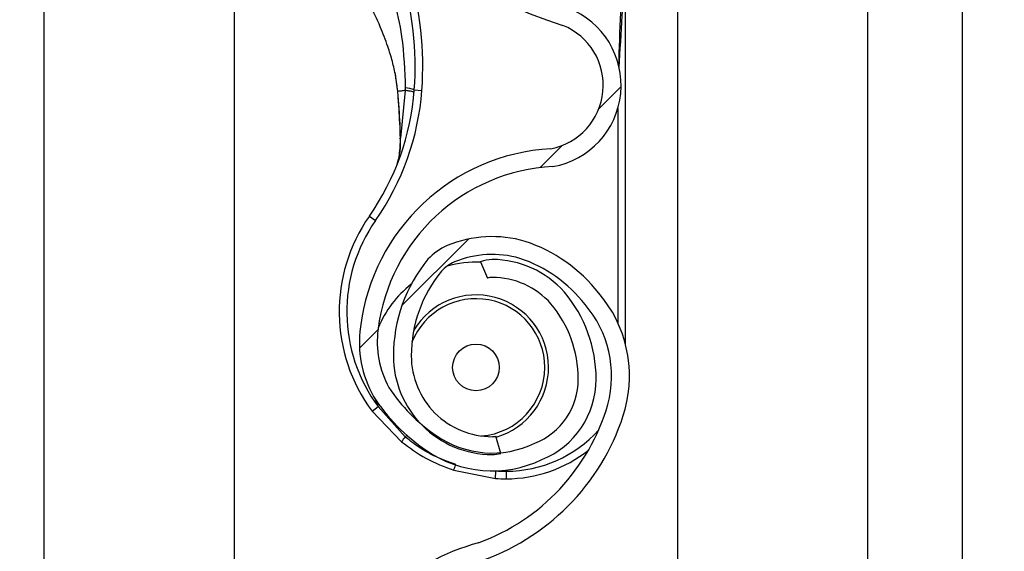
# Model space of a CAD drawing. Header units: inches. Extents: x 170 to 284, y 215 to 248.
# Tile 932 of 1056: x 235.429 to 235.5621, y 241.3755 to 241.4474. Entities that reach past the tile are written whole.
import ezdxf

# ---------------------------------------------------------------- set-up
doc = ezdxf.new("R2010")
doc.units = ezdxf.units.IN
doc.header["$LTSCALE"] = 0.25
doc.header["$MEASUREMENT"] = 0
doc.layers.add('ANNOTATIONS', color=1, linetype='Continuous')
doc.layers.add('LH TOP OF HOOD', color=7, linetype='Continuous')
doc.styles.add('ARIAL', font='arial.ttf', dxfattribs={"height": 0.09375})
doc.dimstyles.new('STANDARD$0', dxfattribs={"dimtxt": 0.09375, "dimasz": 0.09375, "dimexe": 0.03125, "dimexo": 0.046875, "dimgap": 0.09, "dimtad": 0, "dimtih": 1, "dimtoh": 1, "dimdec": 4, "dimzin": 0, "dimdsep": 46, "dimtxsty": 'ARIAL', "dimcen": 0.09, "dimadec": 0, "dimazin": 0, "dimtfac": 1, "dimtdec": 4, "dimtofl": 0, "dimtmove": 0, "dimatfit": 1, "dimfxl": 1, "dimtolj": 1, "dimtzin": 0, "dimarcsym": 0})
pattern_1 = [(45, (225.4196035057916, 238.187647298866), (-0.03026527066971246, 0.03026527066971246), [])]

# ---------------------------------------------------------------- blocks, each defined once
blk = doc.blocks.new('*D70')
at = {"layer": 'ANNOTATIONS', "color": 0, "lineweight": -2, "transparency": 16777216}
for p, q in [((235.475871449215, 243.8427370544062), (236.9163148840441, 243.8427370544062)), ((236.8850648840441, 243.7489870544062), (236.8850648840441, 242.028811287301)), ((236.8850648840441, 239.873775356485), (236.8850648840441, 241.5939511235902)), ((236.1545398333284, 239.780025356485), (236.9163148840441, 239.780025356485))]:
    blk.add_line(p, q, dxfattribs=at)
at = {"layer": 'ANNOTATIONS', "color": 0, "transparency": 16777216}
for points in [[(236.8694398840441, 243.7489870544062), (236.9006898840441, 243.7489870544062), (236.8850648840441, 243.8427370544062)], [(236.8694398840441, 239.873775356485), (236.9006898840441, 239.873775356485), (236.8850648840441, 239.780025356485)]]:
    blk.add_solid(points, dxfattribs=at)
at = {"layer": 'defpoints', "color": 0, "transparency": 16777216}
for p in [(235.428996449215, 243.8427370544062), (236.1076648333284, 239.780025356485), (236.8850648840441, 239.780025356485)]:
    blk.add_point(p, dxfattribs=at)
at = {"layer": 'ANNOTATIONS', "color": 0, "transparency": 16777216, "insert": (236.8850648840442, 241.8113812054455), "char_height": 0.09375, "attachment_point": 5, "style": 'ARIAL'}
blk.add_mtext('\\A1;OPENING\\PHEIGHT', dxfattribs=at)

msp = doc.modelspace()

# ---------------------------------------------------------------- hatches: boundary and pattern name
at = {"layer": 'LH TOP OF HOOD'}
h = msp.add_hatch(dxfattribs=at)
h.set_pattern_fill('ANSI31', color=256, scale=0.34241245, angle=2.8e-322, style=0)
h.set_pattern_definition(pattern_1)
edge = h.paths.add_edge_path(flags=0)
edge.add_arc((235.4928707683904, 241.4108709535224), 0.001712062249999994, 450.0000000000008, 472.2104203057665)
edge.add_line((235.4922235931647, 241.4124559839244), (235.4913110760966, 241.4146908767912))
edge.add_arc((235.4928707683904, 241.4108709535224), 0.004126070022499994, 450, 472.2104203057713, ccw=False)
edge.add_arc((235.4928707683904, 241.4019682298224), 0.01302879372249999, 401.47616737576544, 450, ccw=False)
edge.add_arc((235.4886248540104, 241.3988180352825), 0.01830194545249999, 359.99999999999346, 400.0613730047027, ccw=False)
edge.add_arc((235.4951649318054, 241.3988180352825), 0.01176186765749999, 292.1408576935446, 359.99999999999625, ccw=False)
edge.add_arc((235.4928707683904, 241.4020709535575), 0.01566536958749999, 235.2570680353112, 295.4307998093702, ccw=False)
edge.add_arc((235.4981096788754, 241.4101861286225), 0.02532140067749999, 212.8542481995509, 235.9809333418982, ccw=False)
edge.add_arc((235.4899602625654, 241.4038172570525), 0.01504902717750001, 172.1557183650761, 209.3146496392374, ccw=False)
edge.add_arc((235.5023898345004, 241.4024818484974), 0.02754708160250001, 453.3085031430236, 532.9325737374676, ccw=False)
edge.add_arc((235.4991369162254, 241.4385721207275), 0.008748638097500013, 280.9586189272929, 427.9414322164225)
edge.add_arc((235.5189966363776, 241.5009254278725), 0.05672062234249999, 179.5706357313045, 253.00989973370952, ccw=False)
edge.add_arc((235.6773283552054, 241.5021238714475), 0.2150521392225, 163.4260275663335, 180.2060536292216, ccw=False)
edge.add_arc((235.4985548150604, 241.5542732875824), 0.02884824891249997, 465.1588434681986, 521.4137567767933, ccw=False)
edge.add_arc((235.4812287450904, 241.6088195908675), 0.0284373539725, 290.1205938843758, 343.7190675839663)
edge.add_arc((235.4940692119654, 241.6046421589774), 0.01494630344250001, 345.2914408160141, 400.547192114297)
edge.add_arc((235.4906450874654, 241.6028273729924), 0.0187470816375, 397.9578745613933, 431.4396159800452)
edge.add_arc((235.4928707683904, 241.6076553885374), 0.0134739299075, 433.8775574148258, 472.2736457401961)
edge.add_arc((235.4903026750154, 241.6146748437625), 0.006011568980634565, 474.98253258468, 495.7175736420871)
edge.add_arc((235.5000956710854, 241.6074156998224), 0.01816498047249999, 500.8992600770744, 539.9999999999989)
edge.add_arc((235.4928707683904, 241.6074156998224), 0.01094007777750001, 539.9999999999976, 629.9999999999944)
edge.add_arc((235.4928707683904, 241.5983417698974), 0.001866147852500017, 269.9999999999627, 285.6422464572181)
edge.add_line((235.4933739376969, 241.59654473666), (235.4940248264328, 241.5942201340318))
edge.add_arc((235.4928707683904, 241.5983417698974), 0.004280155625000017, 269.9999999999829, 285.642246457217, ccw=False)
edge.add_arc((235.4928707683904, 241.6074156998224), 0.01335408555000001, 179.9999999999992, 269.999999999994, ccw=False)
edge.add_arc((235.5000956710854, 241.6074156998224), 0.020578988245, 500.6113583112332, 540, ccw=False)
edge.add_arc((235.4903026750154, 241.6146748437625), 0.008425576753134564, 474.5776671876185, 496.4997109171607, ccw=False)
edge.add_arc((235.4928707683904, 241.6076553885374), 0.01588793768, 433.69030225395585, 472.47058069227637, ccw=False)
edge.add_arc((235.4906450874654, 241.6028273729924), 0.02116108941, 398.10453077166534, 431.57717173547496, ccw=False)
edge.add_arc((235.4940692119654, 241.6046421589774), 0.01736031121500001, 345.18024813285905, 400.36585332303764, ccw=False)
edge.add_arc((235.4812287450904, 241.6088195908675), 0.030851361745, 289.91815728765, 343.7795375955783, ccw=False)
edge.add_arc((235.4985548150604, 241.5542732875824), 0.02643424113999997, 464.941709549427, 521.3236131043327)
edge.add_arc((235.6773283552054, 241.5021238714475), 0.21263813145, 523.4376684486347, 540.2096895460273)
edge.add_arc((235.5189966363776, 241.5009254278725), 0.05430661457, 539.5566266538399, 613.1145348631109)
edge.add_arc((235.4991369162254, 241.4385721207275), 0.01116264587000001, 280.0610388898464, 428.52908719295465, ccw=False)
edge.add_arc((235.5023898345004, 241.4024818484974), 0.02513307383, 452.9714001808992, 532.970657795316)
edge.add_arc((235.4899602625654, 241.4038172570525), 0.01263501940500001, 532.0830472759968, 568.9826967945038)
edge.add_arc((235.4981096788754, 241.4101861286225), 0.022907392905, 213.0443063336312, 236.0197152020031)
edge.add_arc((235.4928707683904, 241.4020709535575), 0.01325136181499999, 235.1922404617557, 295.7352497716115)
edge.add_arc((235.4951649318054, 241.3988180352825), 0.009347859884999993, 291.7225241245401, 359.9999999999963)
edge.add_arc((235.4886248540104, 241.3988180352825), 0.01588793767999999, 359.9999999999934, 399.9521788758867)
edge.add_arc((235.4928707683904, 241.4019682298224), 0.01061478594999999, 401.6345013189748, 450.0000000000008)
h = msp.add_hatch(dxfattribs=at)
h.set_pattern_fill('ANSI31', color=256, scale=0.34241245, angle=2.8e-322, style=0)
h.set_pattern_definition(pattern_1)
edge = h.paths.add_edge_path(flags=0)
edge.add_arc((235.4928707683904, 241.2054234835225), 0.001712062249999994, 450.0000000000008, 472.2104203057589)
edge.add_line((235.4922235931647, 241.2070085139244), (235.4913110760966, 241.2092434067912))
edge.add_arc((235.4928707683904, 241.2054234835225), 0.004126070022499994, 450, 472.2104203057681, ccw=False)
edge.add_arc((235.4928707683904, 241.1965207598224), 0.01302879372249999, 401.47616737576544, 450, ccw=False)
edge.add_arc((235.4886248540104, 241.1933705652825), 0.01830194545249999, 359.99999999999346, 400.0613730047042, ccw=False)
edge.add_arc((235.4951649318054, 241.1933705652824), 0.01176186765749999, 292.14085769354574, 359.99999999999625, ccw=False)
edge.add_arc((235.4928707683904, 241.1966234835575), 0.01566536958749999, 235.2570680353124, 295.43079980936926, ccw=False)
edge.add_arc((235.4981096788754, 241.2047386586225), 0.02532140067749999, 212.8542481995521, 235.9809333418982, ccw=False)
edge.add_arc((235.4899602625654, 241.1983697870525), 0.01504902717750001, 172.1557183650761, 209.3146496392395, ccw=False)
edge.add_arc((235.5023898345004, 241.1970343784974), 0.02754708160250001, 453.30850314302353, 532.9325737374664, ccw=False)
edge.add_arc((235.4991369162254, 241.2331246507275), 0.008748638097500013, 280.9586189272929, 427.9414322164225)
edge.add_arc((235.5189966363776, 241.2954779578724), 0.05672062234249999, 179.5706357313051, 253.00989973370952, ccw=False)
edge.add_arc((235.6773283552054, 241.2966764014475), 0.2150521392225, 163.4260275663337, 180.2060536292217, ccw=False)
edge.add_arc((235.4985548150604, 241.3488258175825), 0.02884824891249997, 465.1588434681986, 521.4137567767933, ccw=False)
edge.add_arc((235.4812287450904, 241.4033721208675), 0.0284373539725, 290.1205938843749, 343.7190675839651)
edge.add_arc((235.4940692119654, 241.3991946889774), 0.01494630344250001, 345.2914408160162, 400.5471921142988)
edge.add_arc((235.4906450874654, 241.3973799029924), 0.0187470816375, 397.9578745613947, 431.4396159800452)
edge.add_arc((235.4928707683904, 241.4022079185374), 0.0134739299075, 433.8775574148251, 472.273645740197)
edge.add_arc((235.4903026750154, 241.4092273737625), 0.006011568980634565, 474.9825325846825, 495.7175736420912)
edge.add_arc((235.5000956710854, 241.4019682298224), 0.01816498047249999, 500.8992600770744, 539.9999999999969)
edge.add_arc((235.4928707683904, 241.4019682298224), 0.01094007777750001, 539.9999999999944, 629.9999999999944)
edge.add_arc((235.4928707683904, 241.3928942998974), 0.001866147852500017, 269.9999999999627, 285.6422464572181)
edge.add_line((235.4933739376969, 241.39109726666), (235.4940248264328, 241.3887726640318))
edge.add_arc((235.4928707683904, 241.3928942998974), 0.004280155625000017, 269.9999999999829, 285.64224645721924, ccw=False)
edge.add_arc((235.4928707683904, 241.4019682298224), 0.01335408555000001, 179.9999999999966, 269.999999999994, ccw=False)
edge.add_arc((235.5000956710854, 241.4019682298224), 0.020578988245, 500.6113583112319, 539.9999999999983, ccw=False)
edge.add_arc((235.4903026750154, 241.4092273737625), 0.008425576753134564, 474.5776671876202, 496.4997109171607, ccw=False)
edge.add_arc((235.4928707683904, 241.4022079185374), 0.01588793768, 433.69030225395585, 472.4705806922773, ccw=False)
edge.add_arc((235.4906450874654, 241.3973799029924), 0.02116108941, 398.1045307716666, 431.57717173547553, ccw=False)
edge.add_arc((235.4940692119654, 241.3991946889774), 0.01736031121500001, 345.18024813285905, 400.3658533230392, ccw=False)
edge.add_arc((235.4812287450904, 241.4033721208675), 0.030851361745, 289.91815728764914, 343.77953759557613, ccw=False)
edge.add_arc((235.4985548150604, 241.3488258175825), 0.02643424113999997, 464.941709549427, 521.3236131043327)
edge.add_arc((235.6773283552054, 241.2966764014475), 0.21263813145, 523.4376684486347, 540.2096895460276)
edge.add_arc((235.5189966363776, 241.2954779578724), 0.05430661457, 539.5566266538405, 613.1145348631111)
edge.add_arc((235.4991369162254, 241.2331246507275), 0.01116264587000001, 280.0610388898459, 428.5290871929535, ccw=False)
edge.add_arc((235.5023898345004, 241.1970343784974), 0.02513307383, 452.9714001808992, 532.9706577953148)
edge.add_arc((235.4899602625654, 241.1983697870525), 0.01263501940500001, 532.0830472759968, 568.9826967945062)
edge.add_arc((235.4981096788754, 241.2047386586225), 0.022907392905, 213.0443063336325, 236.0197152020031)
edge.add_arc((235.4928707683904, 241.1966234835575), 0.01325136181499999, 235.1922404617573, 295.7352497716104)
edge.add_arc((235.4951649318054, 241.1933705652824), 0.009347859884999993, 291.7225241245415, 359.9999999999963)
edge.add_arc((235.4886248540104, 241.1933705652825), 0.01588793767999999, 359.9999999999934, 399.9521788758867)
edge.add_arc((235.4928707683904, 241.1965207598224), 0.01061478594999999, 401.6345013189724, 450.0000000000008)

# ---------------------------------------------------------------- linework, layer by layer
for p, q in [((235.5564384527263, 239.8275350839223), (235.5564384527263, 244.0802977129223)), ((235.5179170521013, 244.0327879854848), (235.5179170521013, 239.8681965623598)), ((235.5435979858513, 244.0327879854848), (235.5435979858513, 239.8275350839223)), ((235.5564384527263, 239.8275350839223), (235.5564384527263, 244.0327879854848)), ((235.4323139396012, 239.8275350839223), (235.4323139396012, 243.9380293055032)), ((235.4579948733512, 241.4955543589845), (235.4579948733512, 241.3031804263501)), ((235.5108807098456, 241.4035252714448), (235.5108807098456, 241.4559474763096)), ((235.4797133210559, 241.44029819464), (235.4800781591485, 241.4377191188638)), ((235.4823430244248, 241.4379621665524), (235.4833674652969, 241.4378864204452)), ((235.4801201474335, 241.4375668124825), (235.4801061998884, 241.4377340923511)), ((235.4811213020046, 241.4378630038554), (235.480471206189, 241.4314290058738)), ((235.5098534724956, 241.4354480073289), (235.5098534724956, 241.4064222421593)), ((235.476262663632, 241.4208740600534), (235.4771046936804, 241.4202856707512)), ((235.4913110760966, 241.4146908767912), (235.4922235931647, 241.4124559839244)), ((235.4771110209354, 241.3960358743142), (235.4774520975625, 241.395090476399)), ((235.4766266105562, 241.3944790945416), (235.4774520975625, 241.395090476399)), ((235.4766266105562, 241.3944790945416), (235.4806049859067, 241.390334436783)), ((235.4811113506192, 241.3909983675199), (235.4774520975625, 241.395090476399)), ((235.4811113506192, 241.3909983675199), (235.4813350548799, 241.391218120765)), ((235.4940248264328, 241.3887726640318), (235.4933739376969, 241.39109726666)), ((235.4876723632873, 241.3864795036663), (235.4933109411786, 241.3853785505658)), ((235.4933109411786, 241.3853785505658), (235.4933780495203, 241.386403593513)), ((235.4947873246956, 241.3853302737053), (235.4947873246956, 241.3863575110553))]:
    msp.add_line(p, q, dxfattribs=at)
at = {"layer": 'LH TOP OF HOOD', "flags": 128}
msp.add_lwpolyline([(235.4804376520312, 241.4313603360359), (235.4804098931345, 241.4313679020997), (235.4803908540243, 241.4313762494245), (235.4803810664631, 241.4313851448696), (235.4803808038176, 241.4313943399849), (235.4803900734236, 241.4314035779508), (235.4804086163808, 241.4314126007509), (235.4804359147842, 241.4314211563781), (235.480471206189, 241.4314290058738)], dxfattribs=at)
at = {"layer": 'LH TOP OF HOOD'}
msp.add_circle((235.4906783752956, 241.4003964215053), 0.00315523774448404, dxfattribs=at)
for centre, radius, start, end in [((235.5189966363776, 241.5009254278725), 0.05672062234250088, 179.5706357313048, 253.009899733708), ((235.4393165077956, 241.4411435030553), 0.04417120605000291, 355.7713036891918, 16.94846748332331), ((235.4393165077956, 241.4411435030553), 0.04314396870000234, 355.771303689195, 16.94846748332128), ((235.4991369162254, 241.4385721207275), 0.01116264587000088, 280.0610388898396, 68.52908719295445), ((235.4991369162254, 241.4385721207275), 0.008748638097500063, 280.9586189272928, 67.94143221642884), ((235.448194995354, 241.4404870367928), 0.03424124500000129, 325.0551237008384, 355.771303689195), ((235.448194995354, 241.4404870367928), 0.03526848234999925, 325.055123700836, 355.7713036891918), ((235.4810641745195, 241.4347032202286), 0.003500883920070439, 68.57435782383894, 89.04261803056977), ((235.4801298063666, 241.4373890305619), 0.0001780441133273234, 93.10983558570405, 110.0707638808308), ((235.4800831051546, 241.4375861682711), 3.319259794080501e-05, 244.2889319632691, 282.2874080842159), ((235.5023898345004, 241.4024818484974), 0.02754708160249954, 93.3085031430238, 172.9325737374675), ((235.5023898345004, 241.4024818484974), 0.02513307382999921, 92.9714001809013, 172.9706577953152), ((235.4947873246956, 241.4079294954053), 0.02259922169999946, 145.0551237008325, 216.5248216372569), ((235.4947873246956, 241.4079294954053), 0.02157198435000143, 145.0551237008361, 216.5248216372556), ((235.4928707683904, 241.4022079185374), 0.01588793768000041, 73.69030225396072, 112.4705806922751), ((235.4903026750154, 241.4092273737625), 0.008425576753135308, 114.5776671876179, 136.4997109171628), ((235.4906450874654, 241.3973799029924), 0.02116108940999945, 38.1045307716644, 71.57717173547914), ((235.4928707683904, 241.4022079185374), 0.01347392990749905, 73.87755741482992, 112.2736457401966), ((235.5000956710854, 241.4019682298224), 0.02057898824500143, 140.6113583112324, 179.9999999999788), ((235.4903026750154, 241.4092273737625), 0.006011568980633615, 114.9825325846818, 135.7175736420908), ((235.4906783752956, 241.4003964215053), 0.01425087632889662, 87.35889654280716, 105.82772148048), ((235.4928707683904, 241.4108709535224), 0.004126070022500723, 90, 112.2104203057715), ((235.4928707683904, 241.4019682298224), 0.01302879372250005, 41.47616737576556, 90), ((235.4906450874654, 241.3973799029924), 0.01874708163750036, 37.95787456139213, 71.43961598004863), ((235.5000956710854, 241.4019682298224), 0.01816498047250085, 140.8992600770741, 179.9999999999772), ((235.4906783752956, 241.4003964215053), 0.01425087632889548, 127.8333931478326, 157.95274979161), ((235.4928707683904, 241.4108709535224), 0.001712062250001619, 90, 112.2104203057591), ((235.4928707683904, 241.4019682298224), 0.01061478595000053, 41.63450131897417, 90), ((235.4906783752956, 241.4003964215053), 0.00981035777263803, 286.1585342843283, 149.0324419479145), ((235.4886248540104, 241.3988180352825), 0.01830194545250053, 359.9999999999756, 40.0613730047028), ((235.4940692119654, 241.3991946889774), 0.01736031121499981, 345.180248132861, 40.36585332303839), ((235.4906783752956, 241.4003964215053), 0.009303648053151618, 0, 158.4588253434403), ((235.4886248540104, 241.3988180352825), 0.01588793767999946, 359.9999999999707, 39.95217887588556), ((235.4940692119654, 241.3991946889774), 0.01494630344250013, 345.2914408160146, 40.54719211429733), ((235.4899602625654, 241.4038172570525), 0.01504902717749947, 172.1557183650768, 209.3146496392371), ((235.4899602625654, 241.4038172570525), 0.01263501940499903, 172.0830472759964, 208.9826967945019), ((235.4928707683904, 241.4019682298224), 0.01335408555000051, 179.9999999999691, 269.9999999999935), ((235.4928707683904, 241.4019682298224), 0.01094007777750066, 179.9999999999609, 269.9999999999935), ((235.4906783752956, 241.4003964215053), 0.009303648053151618, 274.6412262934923, 0), ((235.4951649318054, 241.3988180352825), 0.009347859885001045, 291.7225241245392, 359.9999999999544), ((235.4951649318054, 241.3988180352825), 0.01176186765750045, 292.1408576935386, 359.9999999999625), ((235.4981096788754, 241.4101861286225), 0.02290739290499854, 213.044306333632, 236.0197152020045), ((235.4981096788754, 241.4101861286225), 0.02532140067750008, 212.8542481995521, 235.9809333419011), ((235.4812287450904, 241.4033721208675), 0.02843735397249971, 290.1205938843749, 343.7190675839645), ((235.4812287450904, 241.4033721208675), 0.03085136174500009, 289.91815728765, 343.7795375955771), ((235.4947873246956, 241.4031357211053), 0.01677821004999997, 269.9999999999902, 317.973460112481), ((235.4877853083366, 241.3853832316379), 0.008721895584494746, 139.924412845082, 145.4117204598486), ((235.4928707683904, 241.4020709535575), 0.01325136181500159, 235.1922404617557, 295.7352497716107), ((235.4928707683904, 241.3928942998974), 0.001866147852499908, 269.9999999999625, 285.6422464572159), ((235.4928707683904, 241.4020709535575), 0.01566536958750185, 235.2570680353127, 295.4307998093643), ((235.4928707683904, 241.3928942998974), 0.004280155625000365, 269.9999999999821, 285.6422464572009), ((235.4947873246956, 241.4031357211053), 0.0178054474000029, 269.9999999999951, 308.5921886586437), ((235.480076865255, 241.389652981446), 0.008231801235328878, 337.3243224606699, 342.68679575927), ((235.4947873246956, 241.4079294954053), 0.0215719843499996, 266.2542590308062, 269.9999999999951), ((235.4947873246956, 241.4079294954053), 0.02259922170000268, 266.2542590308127, 270), ((235.4985548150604, 241.3488258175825), 0.02884824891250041, 105.1588434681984, 161.4137567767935)]:
    msp.add_arc(centre, radius, start, end, dxfattribs=at)
for points, knots in [([(235.5100364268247, 241.4409264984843), (235.5101730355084, 241.4432877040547), (235.510379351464, 241.4468537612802), (235.5106239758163, 241.4510711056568), (235.5107572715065, 241.4532812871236), (235.5108247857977, 241.4544817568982), (235.5108516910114, 241.4551394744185), (235.5108646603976, 241.4555025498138), (235.5108712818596, 241.4557030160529), (235.5108748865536, 241.4558140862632), (235.5108770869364, 241.4558802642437), (235.5108784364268, 241.4559186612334), (235.5108793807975, 241.4559421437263), (235.5108799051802, 241.4559531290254), (235.5108802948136, 241.4559583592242), (235.5108805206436, 241.4559589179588), (235.5108806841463, 241.4559556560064), (235.5108806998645, 241.4559506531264), (235.5108807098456, 241.4559474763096)], [0, 0, 0, 0, 0.4681368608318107, 0.7070129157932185, 0.8371325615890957, 0.9079072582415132, 0.9470740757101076, 0.9687898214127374, 0.9808770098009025, 0.9876679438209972, 0.9915546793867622, 0.9947708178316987, 0.9959953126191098, 0.9972287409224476, 0.9978484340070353, 0.9984730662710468, 0.9990304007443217, 1, 1, 1, 1]), ([(235.4790294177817, 241.4517717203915), (235.4790294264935, 241.45177169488), (235.479215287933, 241.4512274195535), (235.4798887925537, 241.4490685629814), (235.4808758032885, 241.4445607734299), (235.4810320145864, 241.44053811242), (235.4811226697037, 241.4382036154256)], [0, 0, 0, 0, 5.869764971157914e-06, 0.1252288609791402, 0.4923383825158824, 1, 1, 1, 1]), ([(235.5103363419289, 241.451041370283), (235.5102929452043, 241.4501667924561), (235.5101287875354, 241.4468585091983), (235.5100294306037, 241.4435475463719), (235.5099563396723, 241.4411118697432)], [0, 0, 0, 0, 0.2643600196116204, 1, 1, 1, 1]), ([(235.4801061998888, 241.4377340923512), (235.4800249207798, 241.4384286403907), (235.479864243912, 241.4398016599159), (235.4793893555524, 241.4418337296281), (235.4787046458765, 241.444077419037), (235.4776923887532, 241.4466812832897), (235.4768279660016, 241.4485170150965), (235.4763571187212, 241.449516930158)], [0, 0, 0, 0, 0.1627420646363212, 0.321717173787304, 0.4905672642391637, 0.7225142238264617, 1, 1, 1, 1]), ([(235.4811226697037, 241.4382036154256), (235.4811224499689, 241.4380901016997), (235.4811222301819, 241.4379765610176), (235.4811213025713, 241.437863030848), (235.4811213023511, 241.4378630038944)], [0, 0, 0, 0, 0.9997625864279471, 1, 1, 1, 1]), ([(235.4800781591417, 241.4377191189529), (235.480070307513, 241.4377194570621), (235.4800543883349, 241.4377201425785), (235.4800535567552, 241.4377233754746), (235.4800690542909, 241.4377279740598), (235.4800939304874, 241.4377320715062), (235.4801061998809, 241.4377340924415)], [0, 0, 0, 0, 0.2466091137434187, 0.5000000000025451, 0.7533908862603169, 0.9999999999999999, 0.9999999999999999, 0.9999999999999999, 0.9999999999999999]), ([(235.4800901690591, 241.437553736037), (235.4801497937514, 241.4368325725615), (235.4803211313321, 241.4347602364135), (235.4803916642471, 241.4327021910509), (235.4804376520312, 241.4313603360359)], [0, 0, 0, 0, 0.3479954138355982, 1, 1, 1, 1]), ([(235.4811213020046, 241.4378630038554), (235.4810668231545, 241.4378568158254), (235.480814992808, 241.4378282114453), (235.4804502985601, 241.4377835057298), (235.4802100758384, 241.4377490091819), (235.4801061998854, 241.4377340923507)], [0, 0, 0, 0, 0.135457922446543, 0.626158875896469, 1, 1, 1, 1]), ([(235.480471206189, 241.4314290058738), (235.4804178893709, 241.4327589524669), (235.4803362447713, 241.4347955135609), (235.4801758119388, 241.4368529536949), (235.4801201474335, 241.4375668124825)], [0, 0, 0, 0, 0.6530354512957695, 1, 1, 1, 1]), ([(235.4799721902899, 241.427732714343), (235.4800438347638, 241.4279603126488), (235.480307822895, 241.4287989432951), (235.4804402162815, 241.4301363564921), (235.4804646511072, 241.4311555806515), (235.480471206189, 241.4314290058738)], [0, 0, 0, 0, 0.2141804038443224, 0.7891897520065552, 1, 1, 1, 1]), ([(235.4804376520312, 241.4313603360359), (235.4804429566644, 241.4310793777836), (235.4804593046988, 241.4302135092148), (235.4803390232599, 241.4294000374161), (235.4802577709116, 241.428850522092)], [0, 0, 0, 0, 0.3244814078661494, 0.9999999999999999, 0.9999999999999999, 0.9999999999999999, 0.9999999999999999]), ([(235.4806049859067, 241.390334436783), (235.4816778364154, 241.3895456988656), (235.4838591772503, 241.3879420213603), (235.4863875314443, 241.3869722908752), (235.4876723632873, 241.3864795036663)], [0, 0, 0, 0, 0.4918307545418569, 1, 1, 1, 1]), ([(235.4879564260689, 241.3872646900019), (235.4869478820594, 241.3876280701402), (235.4849015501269, 241.3883653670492), (235.4826565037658, 241.3897497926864), (235.4814557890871, 241.3907200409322), (235.4811113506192, 241.3909983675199)], [0, 0, 0, 0, 0.4093476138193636, 0.8305647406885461, 1, 1, 1, 1])]:
    msp.add_open_spline(points, degree=3, knots=knots, dxfattribs=at)
msp.add_open_spline([(235.4823141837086, 241.4375984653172), (235.4822997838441, 241.4376158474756), (235.482270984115, 241.4376506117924), (235.4820221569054, 241.43771701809), (235.4816462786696, 241.4377891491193), (235.4812962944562, 241.4378383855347), (235.4811213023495, 241.4378630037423)], degree=3, dxfattribs=at)

# ---------------------------------------------------------------- dimensions: what is measured, and where the dimension line sits
at = {"layer": 'ANNOTATIONS'}
dim = msp.add_linear_dim(base=(236.8850648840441, 239.780025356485), p1=(235.4289964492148, 243.8427370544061), p2=(236.1076648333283, 239.7800253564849), angle=90, text='OPENING\\PHEIGHT', dimstyle='STANDARD$0', dxfattribs=at)
dim.commit()
dim.dimension.update_dxf_attribs({"geometry": '*D70', "text_midpoint": (236.8850648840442, 241.8113812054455)})

doc.saveas('drawing.dxf')
